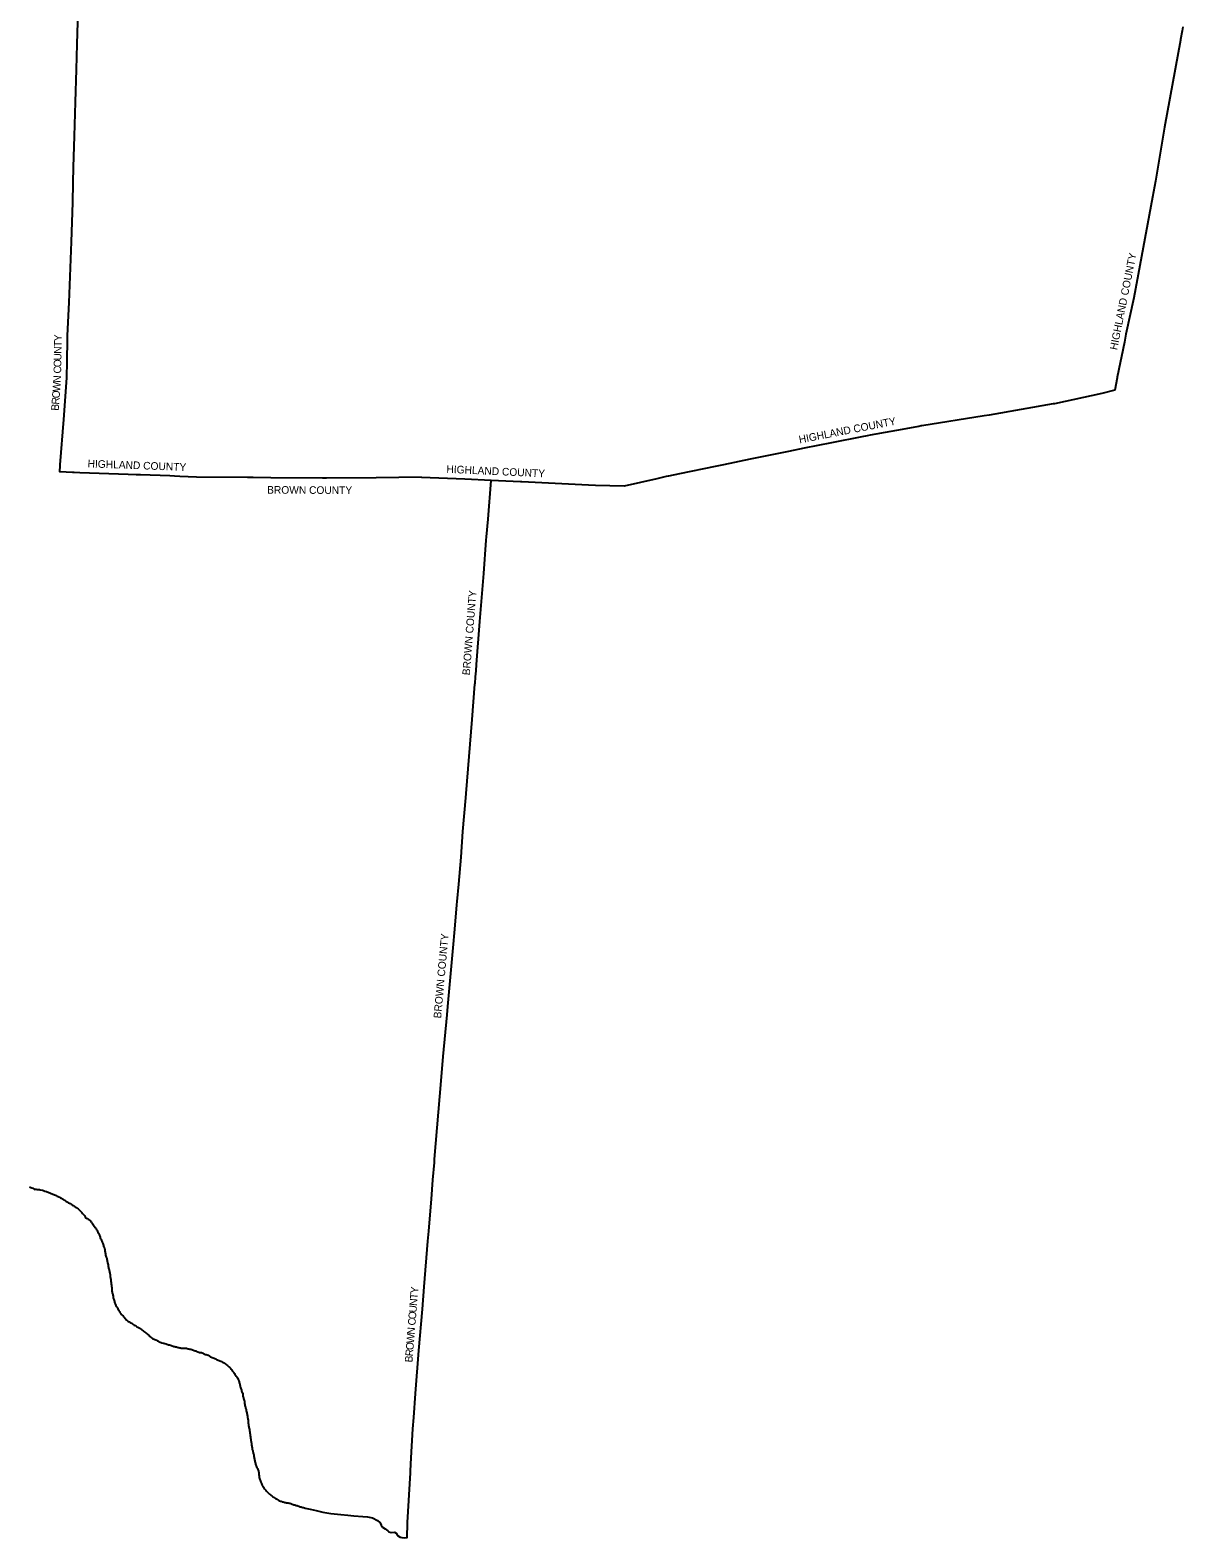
# Model space of a CAD drawing. Extents: x 1442749 to 1756758, y 235267 to 677782.
# Drawn here: x 1574798 to 1725839, y 235267 to 432795 of the extents above; entities that cross this region are included whole.
import ezdxf

# ---------------------------------------------------------------- set-up
doc = ezdxf.new("R2010")
doc.units = 0
doc.layers.add('GM_X_Adjacent_County', color=7, linetype='Continuous')
doc.layers.add('GM_X_Adjacent_County_Text', color=7, linetype='Continuous')

msp = doc.modelspace()

# ---------------------------------------------------------------- linework, layer by layer
at = {"layer": 'GM_X_Adjacent_County'}
for points in [[(1574699, 281238), (1574799, 281218), (1574899, 281180), (1575030, 281124), (1575144, 281066), (1575260, 280975), (1575360, 280919), (1575462, 280941), (1575586, 280943), (1575696, 280921), (1575796, 280907), (1575904, 280919), (1576006, 280901), (1576112, 280879), (1576431, 280811), (1576535, 280783), (1576643, 280743), (1576744, 280699), (1576945, 280631), (1577047, 280591), (1577151, 280557), (1577259, 280520), (1577359, 280480), (1577461, 280434), (1577570, 280382), (1577676, 280352), (1577788, 280306), (1577896, 280248), (1578004, 280202), (1578104, 280162), (1578234, 280105), (1578348, 280033), (1578448, 279993), (1578552, 279939), (1578662, 279889), (1578766, 279817), (1578879, 279752), (1578985, 279696), (1579105, 279630), (1579211, 279564), (1579315, 279494), (1579415, 279436), (1579519, 279351), (1579631, 279277), (1579731, 279231), (1579841, 279171), (1579941, 279113), (1580047, 279053), (1580151, 278993), (1580252, 278924), (1580352, 278860), (1580452, 278800), (1580554, 278738), (1580654, 278682), (1580756, 278612), (1580862, 278539), (1580964, 278475), (1581072, 278393), (1581178, 278299), (1581274, 278196), (1581372, 278096), (1581468, 277976), (1581573, 277886), (1581659, 277775), (1581743, 277671), (1581837, 277571), (1581937, 277513), (1581949, 277412), (1582003, 277308), (1582087, 277208), (1582187, 277140), (1582289, 277088), (1582393, 277017), (1582493, 276953), (1582595, 276877), (1582695, 276785), (1582777, 276682), (1582846, 276582), (1582906, 276480), (1582996, 276372), (1583072, 276265), (1583228, 276049), (1583298, 275946), (1583370, 275843), (1583446, 275732), (1583507, 275628), (1583567, 275525), (1583615, 275416), (1583686, 275307), (1583747, 275202), (1583796, 275094), (1583828, 274991), (1583874, 274888), (1583920, 274779), (1583957, 274668), (1583988, 274553), (1584035, 274444), (1584093, 274343), (1584146, 274243), (1584184, 274136), (1584222, 274014), (1584282, 273908), (1584319, 273810), (1584351, 273683), (1584396, 273579), (1584429, 273460), (1584456, 273357), (1584522, 273255), (1584543, 273147), (1584565, 273047), (1584581, 272939), (1584603, 272828), (1584625, 272707), (1584633, 272607), (1584657, 272492), (1584685, 272392), (1584693, 272288), (1584715, 272184), (1584753, 272054), (1584829, 271853), (1584863, 271741), (1584883, 271610), (1584908, 271489), (1584912, 271387), (1584933, 271280), (1584973, 271161), (1585001, 271045), (1585025, 270946), (1585042, 270824), (1585051, 270706), (1585083, 270583), (1585121, 270477), (1585143, 270379), (1585165, 270274), (1585189, 270164), (1585207, 270062), (1585235, 269959), (1585257, 269856), (1585270, 269752), (1585274, 269652), (1585284, 269551), (1585293, 269440), (1585315, 269334), (1585343, 269226), (1585361, 269127), (1585376, 269010), (1585384, 268864), (1585394, 268742), (1585403, 268631), (1585419, 268508), (1585439, 268385), (1585455, 268278), (1585469, 268164), (1585480, 268052), (1585484, 267943), (1585491, 267817), (1585509, 267704), (1585523, 267583), (1585549, 267475), (1585565, 267372), (1585597, 267253), (1585621, 267152), (1585643, 267044), (1585663, 266944), (1585681, 266821), (1585693, 266719), (1585735, 266583), (1585769, 266472), (1585805, 266372), (1585845, 266240), (1585861, 266133), (1585900, 266023), (1585938, 265909), (1586044, 265702), (1586134, 265596), (1586209, 265484), (1586268, 265374), (1586308, 265270), (1586374, 265131), (1586430, 265016), (1586485, 264913), (1586564, 264781), (1586661, 264643), (1586767, 264545), (1586876, 264457), (1586983, 264347), (1587068, 264237), (1587162, 264123), (1587249, 264020), (1587343, 263916), (1587433, 263806), (1587534, 263698), (1587651, 263607), (1587771, 263550), (1587893, 263488), (1588010, 263442), (1588113, 263377), (1588216, 263314), (1588317, 263206), (1588425, 263147), (1588564, 263100), (1588671, 263019), (1588785, 262927), (1588894, 262859), (1589012, 262809), (1589149, 262729), (1589257, 262664), (1589378, 262563), (1589485, 262473), (1589590, 262374), (1589699, 262303), (1589809, 262229), (1589941, 262147), (1590058, 262055), (1590168, 261969), (1590270, 261884), (1590387, 261759), (1590476, 261658), (1590599, 261545), (1590714, 261452), (1590826, 261376), (1590930, 261329), (1591045, 261291), (1591152, 261249), (1591261, 261197), (1591368, 261144), (1591498, 261069), (1591604, 261021), (1591707, 260965), (1591839, 260910), (1591951, 260864), (1592073, 260803), (1592206, 260781), (1592325, 260771), (1592453, 260731), (1592611, 260685), (1592717, 260649), (1592820, 260619), (1592946, 260575), (1593068, 260535), (1593208, 260491), (1593315, 260453), (1593419, 260407), (1593525, 260368), (1593636, 260352), (1593755, 260326), (1593859, 260298), (1593964, 260272), (1594068, 260240), (1594183, 260210), (1594295, 260187), (1594397, 260177), (1594497, 260161), (1594600, 260135), (1594717, 260119), (1594838, 260105), (1594943, 260103), (1595061, 260127), (1595183, 260125), (1595291, 260107), (1595394, 260081), (1595498, 260051), (1595606, 260025), (1595732, 259993), (1595849, 259965), (1595965, 259923), (1596068, 259895), (1596189, 259875), (1596301, 259832), (1596405, 259787), (1596530, 259747), (1596648, 259700), (1596779, 259632), (1596891, 259581), (1597008, 259545), (1597113, 259555), (1597237, 259536), (1597338, 259495), (1597438, 259449), (1597547, 259382), (1597655, 259310), (1597766, 259281), (1597877, 259273), (1598013, 259244), (1598118, 259187), (1598237, 259123), (1598339, 259055), (1598442, 258998), (1598547, 258950), (1598663, 258898), (1598895, 258805), (1599009, 258758), (1599111, 258706), (1599221, 258636), (1599332, 258575), (1599437, 258532), (1599555, 258508), (1599667, 258463), (1599776, 258415), (1599900, 258349), (1600010, 258299), (1600113, 258251), (1600213, 258188), (1600322, 258103), (1600424, 258024), (1600534, 257948), (1600640, 257857), (1600736, 257755), (1600844, 257660), (1600955, 257586), (1601061, 257482), (1601139, 257376), (1601209, 257264), (1601288, 257145), (1601395, 257017), (1601492, 256912), (1601565, 256811), (1601632, 256703), (1601703, 256592), (1601804, 256461), (1601887, 256361), (1601972, 256244), (1602033, 256142), (1602076, 256032), (1602108, 255928), (1602148, 255822), (1602183, 255721), (1602203, 255606), (1602231, 255499), (1602261, 255381), (1602291, 255280), (1602303, 255168), (1602323, 255068), (1602343, 254955), (1602394, 254846), (1602450, 254727), (1602493, 254622), (1602507, 254505), (1602533, 254401), (1602610, 254246), (1602657, 254142), (1602676, 254046), (1602670, 253935), (1602680, 253822), (1602727, 253716), (1602758, 253615), (1602772, 253515), (1602804, 253393), (1602848, 253256), (1602866, 253154), (1602872, 253055), (1602882, 252953), (1602900, 252847), (1602916, 252739), (1602930, 252625), (1602974, 252484), (1603000, 252379), (1603022, 252264), (1603086, 252096), (1603101, 252004), (1603119, 251900), (1603157, 251767), (1603183, 251659), (1603211, 251548), (1603227, 251427), (1603241, 251319), (1603259, 251212), (1603281, 251105), (1603287, 251005), (1603303, 250902), (1603323, 250795), (1603349, 250687), (1603362, 250589), (1603360, 250480), (1603366, 250367), (1603374, 250262), (1603390, 250157), (1603400, 250055), (1603418, 249942), (1603446, 249825), (1603468, 249711), (1603493, 249601), (1603522, 249475), (1603540, 249354), (1603548, 249241), (1603572, 249140), (1603586, 249041), (1603602, 248934), (1603628, 248833), (1603632, 248734), (1603640, 248633), (1603658, 248511), (1603682, 248408), (1603686, 248299), (1603702, 248190), (1603712, 248080), (1603724, 247979), (1603742, 247878), (1603768, 247762), (1603803, 247664), (1603805, 247531), (1603811, 247414), (1603838, 247291), (1603860, 247187), (1603879, 247070), (1603891, 246960), (1603908, 246855), (1603944, 246750), (1603966, 246651), (1603992, 246549), (1604011, 246449), (1604032, 246347), (1604060, 246224), (1604087, 246124), (1604091, 246021), (1604121, 245918), (1604139, 245809), (1604155, 245704), (1604191, 245575), (1604209, 245475), (1604219, 245374), (1604241, 245271), (1604270, 245144), (1604306, 245029), (1604338, 244911), (1604364, 244801), (1604423, 244683), (1604476, 244566), (1604517, 244455), (1604583, 244342), (1604624, 244240), (1604668, 244133), (1604718, 244024), (1604739, 243919), (1604751, 243820), (1604763, 243710), (1604769, 243607), (1604773, 243503), (1604795, 243379), (1604797, 243271), (1604819, 243159), (1604862, 243054), (1604909, 242921), (1604931, 242808), (1604964, 242693), (1605017, 242577), (1605075, 242472), (1605129, 242369), (1605174, 242264), (1605216, 242135), (1605278, 242020), (1605360, 241905), (1605437, 241804), (1605518, 241695), (1605576, 241594), (1605668, 241492), (1605778, 241393), (1605871, 241294), (1605972, 241165), (1606076, 241081), (1606179, 240998), (1606277, 240893), (1606387, 240820), (1606499, 240737), (1606613, 240636), (1606721, 240579), (1606827, 240497), (1606948, 240427), (1607061, 240357), (1607169, 240323), (1607268, 240259), (1607380, 240178), (1607492, 240133), (1607597, 240090), (1607701, 240056), (1607841, 240004), (1607949, 239972), (1608062, 239932), (1608167, 239909), (1608284, 239881), (1608395, 239867), (1608511, 239857), (1608624, 239837), (1608732, 239825), (1608839, 239806), (1608944, 239754), (1608991, 239743), (1609047, 239729), (1609149, 239692), (1609251, 239642), (1609357, 239611), (1609459, 239579), (1609560, 239553), (1609664, 239509), (1609767, 239485), (1609873, 239455), (1609984, 239425), (1610084, 239380), (1610188, 239339), (1610293, 239311), (1610403, 239283), (1610515, 239255), (1610627, 239225), (1610745, 239190), (1610849, 239168), (1611498, 239035), (1612274, 238843), (1613156, 238639), (1614208, 238457), (1615494, 238311), (1616422, 238226), (1617194, 238144), (1618374, 238082), (1618980, 238022), (1619655, 237894), (1620325, 237535), (1620675, 237235), (1620773, 236930), (1620987, 236654), (1621299, 236445), (1621669, 236177), (1621813, 236047), (1622107, 235980), (1622539, 235992), (1622759, 235866), (1622913, 235584), (1623303, 235371), (1623493, 235311), (1623793, 235267), (1624075, 235293), (1624196, 235306), (1624257, 237177), (1624264, 237271), (1624637, 243796), (1624643, 244038), (1624741, 245763), (1624939, 249542), (1625055, 251044), (1625298, 254158), (1625741, 259804), (1626189, 265231), (1626426, 268141), (1626920, 274118), (1627024, 275441), (1627246, 278107), (1627367, 279648), (1627572, 282158), (1627760, 284461), (1627795, 284887), (1628633, 295151), (1628937, 298348), (1629433, 303775), (1629536, 304887), (1630089, 311112), (1630271, 313053), (1630419, 314553), (1630488, 315536), (1630722, 318179), (1630769, 318617), (1630954, 320913), (1631260, 324446), (1631493, 327825), (1631870, 332224), (1631939, 332801), (1632333, 337652), (1632719, 342502), (1633085, 347092), (1633093, 347197), (1633154, 348076), (1633224, 348842), (1633265, 349678), (1633736, 355308), (1634234, 361625), (1634548, 365997), (1634580, 366395), (1634807, 368748), (1635198, 373791), (1631776, 373952), (1630628, 373995), (1626099, 374208), (1626060, 374210), (1620148, 374148), (1613626, 374093), (1613116, 374096), (1606320, 374160), (1604029, 374172), (1603265, 374179), (1596599, 374241), (1594394, 374306), (1593734, 374365), (1593113, 374425), (1589266, 374523), (1588677, 374545), (1587643, 374584), (1581292, 374793), (1580571, 374820), (1580347, 374828), (1578669, 374917), (1578743, 375741), (1578750, 375835), (1579198, 381778), (1579591, 387224), (1579618, 387771), (1579637, 388893), (1579705, 392782), (1579924, 397127), (1580230, 405084), (1580380, 410197), (1580442, 412790), (1580491, 414838), (1580602, 418918), (1580746, 423359), (1580874, 427644), (1580979, 430971), (1581014, 432385), (1581190, 438279)], [(1725839, 433225), (1725743, 432718), (1725542, 431563), (1725530, 431500), (1723418, 420076), (1723331, 419580), (1722260, 413009), (1721849, 410931), (1720223, 401979), (1719425, 397707), (1718383, 392946), (1718205, 391923), (1717252, 387345), (1717230, 387237), (1716944, 385616), (1715243, 385199), (1709027, 383852), (1708828, 383819), (1700474, 382353), (1699796, 382245), (1691630, 380967), (1691562, 380956), (1691232, 380887), (1691184, 380874), (1689080, 380492), (1687556, 380216), (1684870, 379728), (1684465, 379654), (1683755, 379513), (1679810, 378742), (1676204, 378017), (1674179, 377598), (1669148, 376597), (1665666, 375842), (1664545, 375615), (1659887, 374671), (1658458, 374381), (1658400, 374367), (1658129, 374305), (1656929, 374027), (1652636, 373033), (1648875, 373148), (1647962, 373191), (1639218, 373602), (1639040, 373611), (1635198, 373791), (1631776, 373952), (1630628, 373995), (1626099, 374208), (1626060, 374210), (1620148, 374148), (1613626, 374093), (1613116, 374096), (1606320, 374160), (1604029, 374172), (1603265, 374179), (1596599, 374241), (1594394, 374306), (1593734, 374365), (1593113, 374425), (1589266, 374523), (1588677, 374545), (1587643, 374584), (1581292, 374793), (1580571, 374820), (1580347, 374828), (1578669, 374917), (1578743, 375741), (1578750, 375835), (1579198, 381778), (1579591, 387224), (1579618, 387771), (1579637, 388893), (1579705, 392782), (1579924, 397127), (1580230, 405084), (1580380, 410197), (1580442, 412790), (1580491, 414838), (1580602, 418918), (1580746, 423359), (1580874, 427644), (1580979, 430971), (1581014, 432385), (1581190, 438279)]]:
    msp.add_lwpolyline(points, dxfattribs=at)

# ---------------------------------------------------------------- texts
at = {"layer": 'GM_X_Adjacent_County_Text'}
for s, rotation, p in [('HIGHLAND COUNTY', 78.64002, (1717226, 390830)), ('N', 89.13766, (1578902, 390392)), ('T', 89.10641, (1578916, 391276)), ('Y', 88.58244, (1578927, 392021)), ('O', 89.12515, (1578876, 388623)), ('U', 89.13807, (1578889, 389507)), ('N', 87.14619, (1578800, 386585)), ('C', 88.72012, (1578857, 387801)), ('O', 85.74603, (1578652, 384526)), ('W', 85.95315, (1578718, 385412)), ('B', 85.74644, (1578531, 382903)), ('R', 85.74639, (1578591, 383715)), ('HIGHLAND COUNTY', 11.01439, (1675623, 378652)), ('HIGHLAND COUNTY', 357.85295, (1582314, 375525)), ('HIGHLAND COUNTY', 357.3405, (1629326, 374808)), ('BROWN COUNTY', 359.72265, (1605846, 372071)), ('BROWN COUNTY', 85.48669, (1632414, 348249)), ('BROWN COUNTY', 84.85145, (1628640, 303292)), ('T', 85.34069, (1625556, 266510)), ('Y', 85.19569, (1625616, 267254)), ('O', 85.34981, (1625341, 263865)), ('U', 85.34953, (1625412, 264747)), ('N', 85.34845, (1625484, 265628)), ('N', 85.34845, (1625178, 261870)), ('C', 85.3483, (1625275, 263054)), ('O', 85.34845, (1625013, 259839)), ('W', 85.35001, (1625085, 260721)), ('B', 85.34947, (1624881, 258216)), ('R', 85.34955, (1624947, 259028))]:
    msp.add_text(s, height=1000, rotation=rotation, dxfattribs=at).set_placement(p)

doc.saveas('drawing.dxf')
